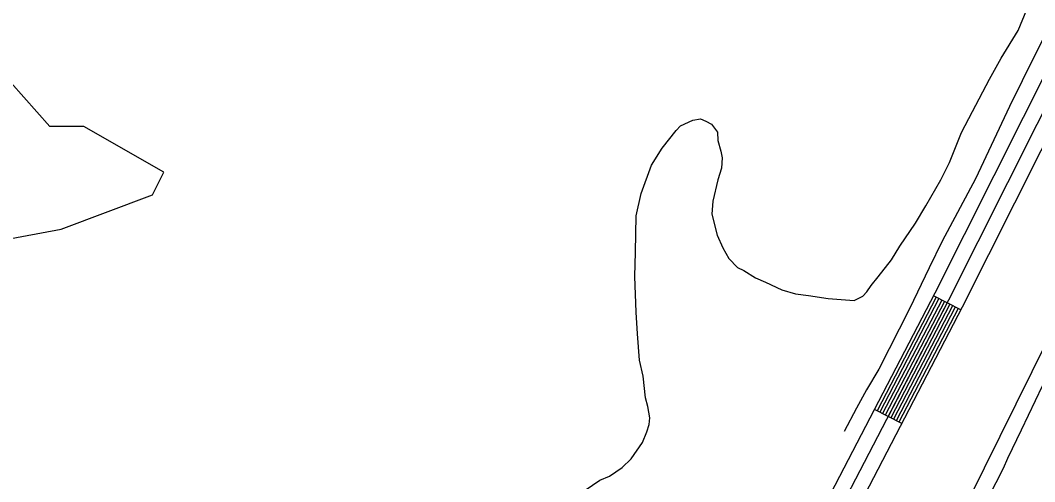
# Model space of a CAD drawing. Extents: x 3245246 to 3283090, y 806824 to 832173.
# Drawn here: x 3278385 to 3279375, y 812982 to 813433 of the extents above; entities that cross this region are included whole.
import ezdxf

# ---------------------------------------------------------------- set-up
doc = ezdxf.new("R2010")
doc.units = 0
for name, color, linetype in [('V-ROAD-CNTR', 7, 'Continuous'), ('V-SITE-VEGE', 7, 'Continuous'), ('V-TOPO-SHOR', 7, 'Continuous')]:
    doc.layers.add(name, color=color, linetype=linetype)

msp = doc.modelspace()

# ---------------------------------------------------------------- linework, layer by layer
at = {"layer": 'V-ROAD-CNTR'}
for p, q in [((3279303.17, 813150.1), (3279276.55, 813163.94)), ((3279245.53, 813039.19), (3279218.91, 813053.03))]:
    msp.add_line(p, q, dxfattribs=at)
for points in [[(3279838.72, 814333.21), (3279753.38, 814111.85), (3279507.95, 813624.23), (3279277.87, 813166.47), (3279087.37, 812799.94), (3278986.83, 812592.41), (3278886.5, 812383.14), (3278814.47, 812253.16), (3278788.68, 812210.95)], [(3279852.71, 814327.82), (3279767.11, 814105.77), (3279521.35, 813617.49), (3279291.22, 813159.64), (3279100.78, 812793.21), (3279000.34, 812585.89), (3278899.83, 812376.26), (3278827.44, 812245.61), (3278801.48, 812203.13)], [(3279866.71, 814322.42), (3279780.84, 814099.69), (3279534.76, 813610.75), (3279304.58, 813152.82), (3279114.18, 812786.48), (3279090.99, 812738.61)], [(3279279.21, 813162.56), (3279221.57, 813051.64)], [(3279281.88, 813161.17), (3279224.23, 813050.26)], [(3279284.54, 813159.79), (3279226.89, 813048.87)], [(3279287.2, 813158.41), (3279229.55, 813047.49)], [(3279289.86, 813157.02), (3279232.22, 813046.11)], [(3279292.52, 813155.64), (3279234.88, 813044.72)], [(3279295.19, 813154.25), (3279237.54, 813043.34)], [(3279297.85, 813152.87), (3279240.2, 813041.96)], [(3279300.51, 813151.49), (3279242.86, 813040.57)]]:
    msp.add_lwpolyline(points, dxfattribs=at)
at = {"layer": 'V-SITE-VEGE'}
for p, q in [((3279359.09, 813422.92), (3279367.75, 813443.35)), ((3279342.66, 813395.69), (3279359.09, 813422.92)), ((3279331.27, 813375.43), (3279342.66, 813395.69)), ((3279314.55, 813343.65), (3279331.27, 813375.43)), ((3279304.06, 813323.33), (3279314.55, 813343.65)), ((3279029.5, 813329.66), (3279041.74, 813335.25)), ((3279041.74, 813335.25), (3279049.14, 813336.58)), ((3279049.14, 813336.58), (3279054.47, 813334.4)), ((3279054.47, 813334.4), (3279059.75, 813331.31)), ((3279059.75, 813331.31), (3279065.64, 813323.61)), ((3279011.61, 813308.01), (3279025.55, 813325.36)), ((3279025.55, 813325.36), (3279029.5, 813329.66)), ((3279065.64, 813323.61), (3279066, 813315.37)), ((3279292.07, 813293.98), (3279304.06, 813323.33)), ((3279066, 813315.37), (3279068.98, 813305.12)), ((3279001.37, 813291.33), (3279011.61, 813308.01)), ((3279068.98, 813305.12), (3279070.38, 813298.63)), ((3278991.32, 813263.68), (3279001.37, 813291.33)), ((3279070.38, 813298.63), (3279069.71, 813288.63)), ((3279283.64, 813277.18), (3279292.07, 813293.98)), ((3279069.71, 813288.63), (3279066.2, 813276.99)), ((3279066.2, 813276.99), (3279061.17, 813256.3)), ((3279269.16, 813251.65), (3279283.64, 813277.18)), ((3278986.23, 813242.09), (3278991.32, 813263.68)), ((3279061.17, 813256.3), (3279060.33, 813243.57)), ((3279258.92, 813234.96), (3279269.16, 813251.65)), ((3278985.69, 813206.49), (3278986.23, 813242.09)), ((3279060.33, 813243.57), (3279065.37, 813223.14)), ((3279243.71, 813212.22), (3279258.92, 813234.96)), ((3279065.37, 813223.14), (3279070.95, 813210.89)), ((3279235.52, 813199.06), (3279243.71, 813212.22)), ((3278985.04, 813182.79), (3278985.69, 813206.49)), ((3279070.95, 813210.89), (3279076.65, 813200.46)), ((3279076.65, 813200.46), (3279085.21, 813191.67)), ((3279222.55, 813182.56), (3279235.52, 813199.06)), ((3278986.38, 813147.98), (3278985.04, 813182.79)), ((3279085.21, 813191.67), (3279091.39, 813188.52)), ((3279091.39, 813188.52), (3279102.79, 813181.37)), ((3279215.58, 813173.89), (3279222.55, 813182.56)), ((3279102.79, 813181.37), (3279112.56, 813177.07)), ((3279112.56, 813177.07), (3279128.51, 813169.61)), ((3279211.52, 813167.76), (3279215.58, 813173.89)), ((3279128.51, 813169.61), (3279141.97, 813165.98)), ((3279141.97, 813165.98), (3279154.64, 813164.23)), ((3279154.64, 813164.23), (3279173.63, 813161.14)), ((3279199.1, 813159.45), (3279207.58, 813163.46)), ((3279207.58, 813163.46), (3279211.52, 813167.76)), ((3279173.63, 813161.14), (3279199.1, 813159.45)), ((3278987.72, 813126.88), (3278986.38, 813147.98)), ((3278989.67, 813101.17), (3278987.72, 813126.88)), ((3278993.19, 813085.4), (3278989.67, 813101.17)), ((3278995.45, 813064.24), (3278993.19, 813085.4)), ((3279362.49, 813032.98), (3279382.95, 813076.04)), ((3278997.63, 813055.87), (3278995.45, 813064.24)), ((3278999.64, 813044.78), (3278997.63, 813055.87)), ((3278999.21, 813038.41), (3278999.64, 813044.78)), ((3278996.91, 813031.26), (3278999.21, 813038.41)), ((3278992.55, 813020.58), (3278996.91, 813031.26)), ((3279349.26, 813005.43), (3279362.49, 813032.98)), ((3278981.46, 813004.87), (3278992.55, 813020.58)), ((3278972.67, 812996.32), (3278981.46, 813004.87)), ((3279345.03, 812995.66), (3279349.26, 813005.43)), ((3278960.24, 812988.01), (3278972.67, 812996.32)), ((3279330.63, 812967.55), (3279345.03, 812995.66)), ((3278936.48, 812974.05), (3278950.84, 812984.06)), ((3278950.84, 812984.06), (3278960.24, 812988.01))]:
    msp.add_line(p, q, dxfattribs=at)
at = {"layer": 'V-TOPO-SHOR'}
for points in [[(3279575.07, 813499.72), (3279247.79, 812837.91), (3279243.78, 812778.1), (3279263.7, 812754.16), (3279311.54, 812710.28), (3279371.35, 812706.26), (3279399.26, 812694.29), (3279435.12, 812630.47), (3279443.07, 812582.61), (3279466.96, 812486.9), (3279522.7, 812279.52)], [(3279400.16, 813447.87), (3279375.45, 813398.67), (3279350.67, 813348.52), (3279317.43, 813278.21), (3279284.95, 813217.19), (3279272.49, 813191.05), (3279253.24, 813151.19), (3279223.2, 813092.17), (3279211.3, 813072.25), (3279201.45, 813054.39), (3279189.49, 813031.45)], [(3278246.88, 813195.68), (3278425.08, 813229.02), (3278514.19, 813262.39), (3278525.34, 813284.66), (3278447.4, 813329.24), (3278413.99, 813329.25), (3278324.94, 813429.52)]]:
    msp.add_lwpolyline(points, dxfattribs=at)

doc.saveas('drawing.dxf')
